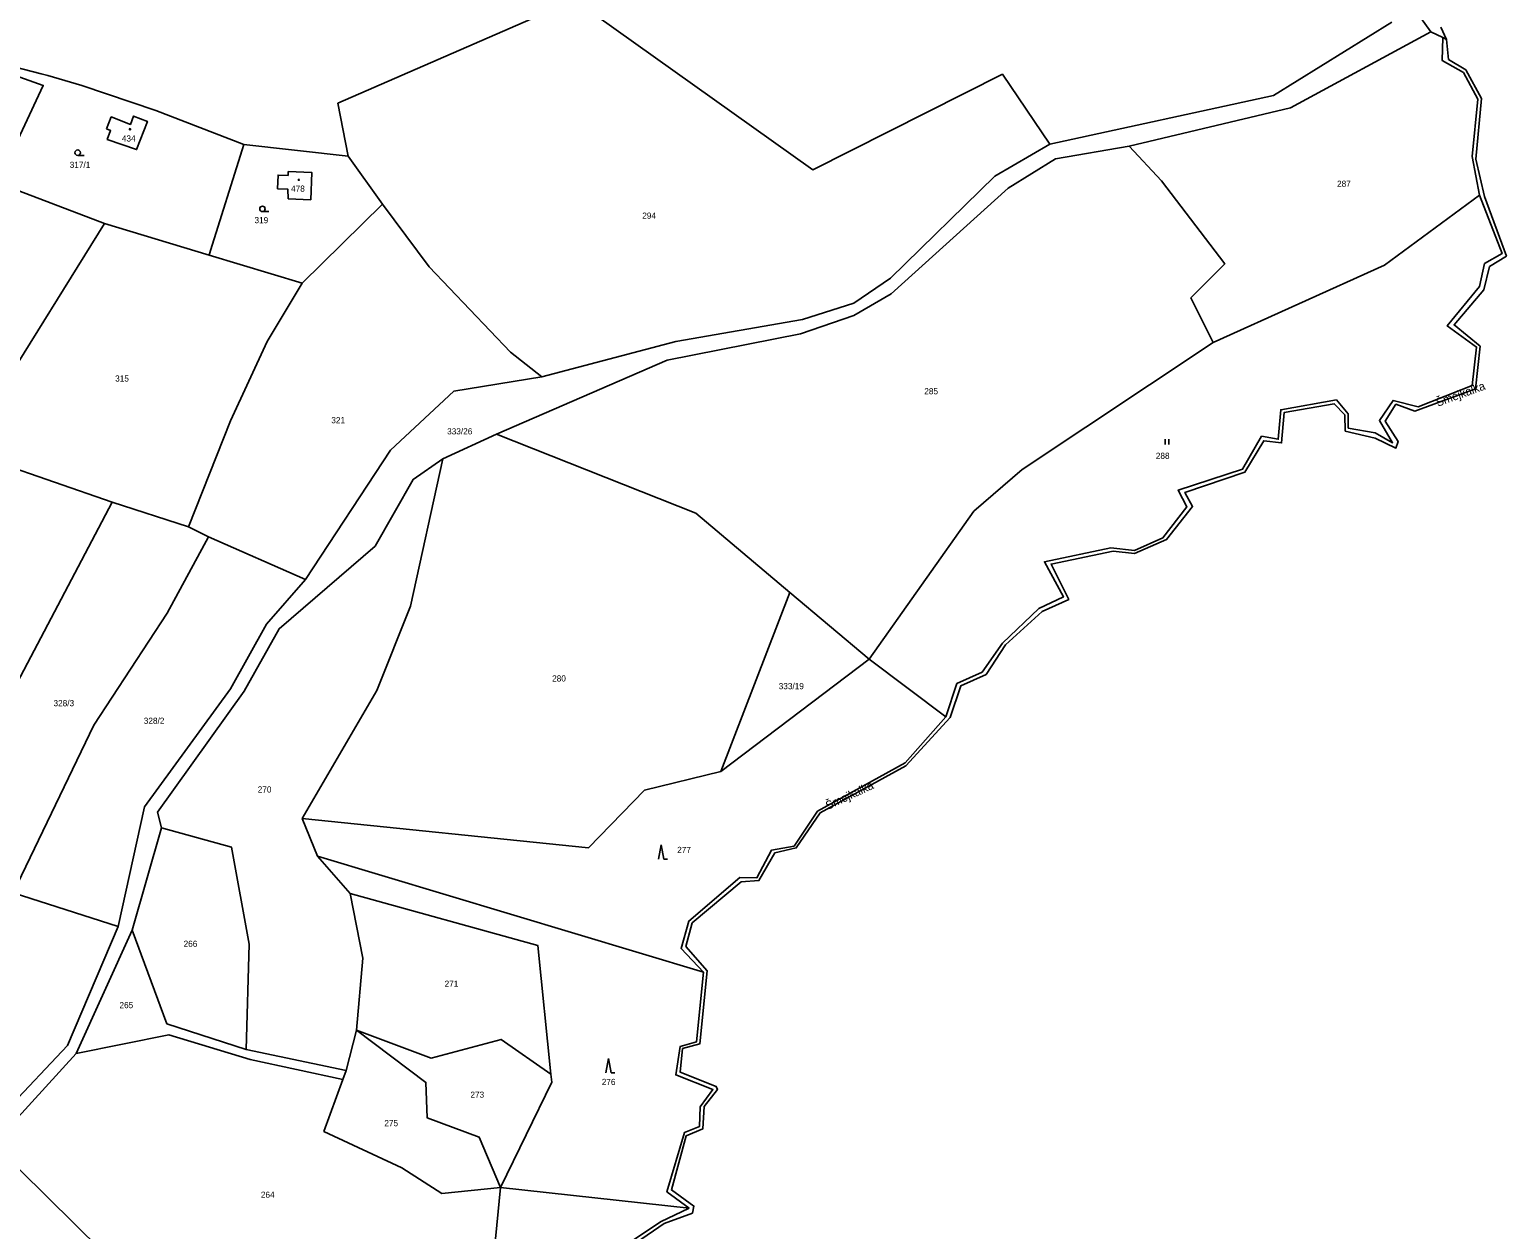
# Model space of a CAD drawing. Extents: x -725728 to -720881, y -1068679 to -1063504.
# Drawn here: x -722012.3 to -721604.3, y -1065555.1 to -1065223.7 of the extents above; entities that cross this region are included whole.
import ezdxf

# ---------------------------------------------------------------- set-up
doc = ezdxf.new("R2010")
doc.units = 0
for name, color, linetype in [('Hranice parcel', 7, 'Continuous'), ('Parcelní čísla', 7, 'Continuous'), ('Pop  PČ popisy', 7, 'Continuous'), ('Značky budov', 7, 'Continuous'), ('Značky kultur', 7, 'Continuous')]:
    doc.layers.add(name, color=color, linetype=linetype)

# ---------------------------------------------------------------- blocks, each defined once
blk = doc.blocks.new('4.02_3')
at = {"layer": 'Značky budov'}
blk.add_circle((-0.001, 0), 0.0175, dxfattribs=at)
blk = doc.blocks.new('3.08_2')
at = {"layer": 'Značky kultur'}
for p, q in [((0, 0.4), (-0.075, 0)), ((0.075, 0), (0, 0.4)), ((0.075, 0), (0.175, 0))]:
    blk.add_line(p, q, dxfattribs=at)
blk = doc.blocks.new('3.08_1')
at = {"layer": 'Značky kultur'}
for p, q in [((0, 0.4), (-0.075, 0)), ((0.075, 0), (0, 0.4)), ((0.075, 0), (0.175, 0))]:
    blk.add_line(p, q, dxfattribs=at)
blk = doc.blocks.new('3.06_1')
at = {"layer": 'Značky kultur'}
for p, q in [((-0.051, 0), (-0.051, 0.15)), ((0.049, 0), (0.049, 0.15))]:
    blk.add_line(p, q, dxfattribs=at)
blk = doc.blocks.new('3.04_2')
at = {"layer": 'Značky kultur'}
blk.add_line((0.001, 0), (0.176, 0), dxfattribs=at)
blk.add_circle((0.001, 0.075), 0.075, dxfattribs=at)

msp = doc.modelspace()

# ---------------------------------------------------------------- linework, layer by layer
at = {"layer": 'Hranice parcel'}
for p, q in [((-721629.69, -1065218.01), (-721625.16, -1065224.28)), ((-721625.16, -1065224.28), (-721621.82, -1065225.9)), ((-721622.4, -1065223.06), (-721620.79, -1065226.41)), ((-721621.82, -1065225.9), (-721620.79, -1065226.41)), ((-721953.05, -1065255.43), (-721924.27, -1065258.67)), ((-721914.76, -1065271.9), (-721924.27, -1065258.67)), ((-722021.1, -1065265.98), (-721991.55, -1065277.27)), ((-721936.92, -1065293.7), (-721914.76, -1065271.9)), ((-722030.58, -1065339.98), (-721991.55, -1065277.27)), ((-721991.55, -1065277.27), (-721962.63, -1065285.97)), ((-721962.63, -1065285.97), (-721936.92, -1065293.7)), ((-721883.23, -1065335.4), (-721898.09, -1065342.25)), ((-722030.58, -1065339.98), (-721989.44, -1065354.24)), ((-721989.44, -1065354.24), (-722042.15, -1065454.29)), ((-721989.44, -1065354.24), (-721968.39, -1065361.04)), ((-721968.39, -1065361.04), (-721962.87, -1065363.82)), ((-721962.87, -1065363.82), (-721936, -1065375.63)), ((-721821.34, -1065428.65), (-721802.24, -1065379.16)), ((-721802.24, -1065379.16), (-721780.36, -1065397.61)), ((-721780.36, -1065397.61), (-721821.34, -1065428.65)), ((-721759.11, -1065413.54), (-721780.36, -1065397.61)), ((-721770.18, -1065427.03), (-721793.89, -1065440.06)), ((-721936.94, -1065441.6), (-721932.76, -1065452.04)), ((-721975.81, -1065444.17), (-721983.89, -1065472.42)), ((-721923.71, -1065462.35), (-721932.76, -1065452.04)), ((-721932.76, -1065452.04), (-721826.05, -1065484.08)), ((-722016.8, -1065462.17), (-721987.82, -1065471.4)), ((-721983.89, -1065472.42), (-721999.38, -1065506.54)), ((-721924.83, -1065511.26), (-721921.9, -1065500.11)), ((-721924.83, -1065511.26), (-721952.4, -1065505.4)), ((-721925.71, -1065513.69), (-721924.83, -1065511.26)), ((-721992.31, -1065561.01), (-722014.98, -1065538.69)), ((-721830.01, -1065549.26), (-721882.2, -1065543.53))]:
    msp.add_line(p, q, dxfattribs=at)
for points in [[(-721924.27, -1065258.67), (-721927.06, -1065244.03), (-721861.75, -1065215.54)], [(-721730.44, -1065255.38), (-721743.53, -1065236), (-721795.88, -1065262.41), (-721861.75, -1065215.54)], [(-721730.44, -1065255.38), (-721668.64, -1065241.93), (-721635.94, -1065221.6)], [(-721620.79, -1065226.41), (-721620.27, -1065231.91), (-721615.46, -1065234.83), (-721611.18, -1065242.75), (-721612.76, -1065259.48), (-721610.32, -1065269.77), (-721604.27, -1065286.27), (-721608.98, -1065289.17), (-721610.56, -1065295.54), (-721618.72, -1065305.28), (-721611.5, -1065311.17), (-721612.83, -1065322.94), (-721629.56, -1065329.07), (-721634.82, -1065327.19), (-721637.8, -1065331.82), (-721634.19, -1065337.48), (-721634.82, -1065339.28), (-721640.55, -1065336.53), (-721648.79, -1065334.57), (-721648.95, -1065330.09), (-721651.86, -1065327.03), (-721665.68, -1065329.47), (-721666.38, -1065337.87), (-721671.33, -1065337.25), (-721676.51, -1065345.96), (-721693.08, -1065351.54), (-721690.96, -1065355.47), (-721698.18, -1065364.5), (-721706.98, -1065368.43), (-721712.94, -1065367.8), (-721730.06, -1065371.34), (-721725.19, -1065381.08), (-721732.49, -1065384.46), (-721742.7, -1065393.64), (-721748.04, -1065401.81), (-721755.03, -1065404.95), (-721757.93, -1065413.75), (-721770.18, -1065427.03)], [(-721625.16, -1065224.28), (-721663.96, -1065245.27), (-721708.51, -1065255.89)], [(-721621.82, -1065225.9), (-721621.99, -1065232.26), (-721616.14, -1065235.53), (-721612.19, -1065242.92), (-721613.74, -1065258.74), (-721611.68, -1065269.41)], [(-722026.96, -1065231.27), (-722009.09, -1065235.86), (-722007.19, -1065236.4), (-721997.8, -1065239.1), (-721977.35, -1065246), (-721953.05, -1065255.43)], [(-722026.92, -1065232.61), (-722008.46, -1065239.11), (-722020.65, -1065265.02), (-722021.1, -1065265.98)], [(-721990.98, -1065251.14), (-721989.7, -1065247.81), (-721984.38, -1065249.86), (-721983.5, -1065247.56), (-721979.69, -1065249.03), (-721982.69, -1065256.83), (-721990.81, -1065254), (-721989.87, -1065251.57), (-721990.98, -1065251.14)], [(-721870.79, -1065319.61), (-721833.76, -1065309.85), (-721798.72, -1065303.8), (-721784.53, -1065299.23), (-721774.41, -1065292.31), (-721745.65, -1065264.16), (-721730.44, -1065255.38)], [(-721962.63, -1065285.97), (-721962.25, -1065284.75), (-721953.52, -1065256.94), (-721953.05, -1065255.43)], [(-721708.51, -1065255.89), (-721728.87, -1065259.35), (-721741.95, -1065267.5), (-721774.27, -1065296.68), (-721784.53, -1065302.69), (-721799.25, -1065307.72), (-721836.09, -1065315.04), (-721883.23, -1065335.4)], [(-721685.26, -1065310.09), (-721691.46, -1065297.78), (-721682.1, -1065288.43), (-721699.56, -1065265.49), (-721708.51, -1065255.89)], [(-721940.86, -1065270.48), (-721940.89, -1065267.79), (-721943.75, -1065267.67), (-721943.59, -1065263.87), (-721940.83, -1065263.99), (-721940.79, -1065262.92), (-721934.26, -1065263.19), (-721934.57, -1065270.69), (-721940.86, -1065270.48)], [(-721759.11, -1065413.54), (-721756.08, -1065404.32), (-721749.13, -1065401.22), (-721743.47, -1065393.16), (-721733.49, -1065383.64), (-721726.6, -1065380.37), (-721731.92, -1065370.68), (-721713.54, -1065366.82), (-721707.06, -1065367.58), (-721699.18, -1065364.08), (-721692.52, -1065355.49), (-721694.98, -1065350.94), (-721677.17, -1065345.15), (-721671.92, -1065336.04), (-721667.31, -1065336.86), (-721666.61, -1065328.68), (-721651.26, -1065326), (-721647.99, -1065329.85), (-721647.99, -1065333.76), (-721640.57, -1065335.05), (-721635.74, -1065337.83), (-721639.35, -1065331.65), (-721635.57, -1065326.14), (-721628.69, -1065327.86), (-721613.74, -1065322.03), (-721612.54, -1065311.37), (-721620.61, -1065305.52), (-721611.68, -1065294.69), (-721610.3, -1065288.32), (-721605.49, -1065285.57), (-721611.68, -1065269.41)], [(-721611.68, -1065269.41), (-721637.93, -1065288.76), (-721685.26, -1065310.09)], [(-721914.76, -1065271.9), (-721901.88, -1065289.22), (-721879.42, -1065312.82), (-721870.79, -1065319.61)], [(-721968.39, -1065361.04), (-721956.73, -1065331.72), (-721946.58, -1065309.87), (-721936.92, -1065293.7)], [(-721685.26, -1065310.09), (-721738.08, -1065345.21), (-721751.44, -1065356.72), (-721780.36, -1065397.61)], [(-721936, -1065375.63), (-721912.52, -1065339.82), (-721895.03, -1065323.61), (-721870.79, -1065319.61)], [(-721802.24, -1065379.16), (-721828.21, -1065357.26), (-721883.23, -1065335.4)], [(-721898.09, -1065342.25), (-721906.3, -1065347.96), (-721916.75, -1065366.36), (-721943.35, -1065389.21), (-721952.94, -1065406.41), (-721976.9, -1065439.87), (-721975.81, -1065444.17)], [(-721936.94, -1065441.6), (-721916.33, -1065406.21), (-721907, -1065382.94), (-721898.09, -1065342.25)], [(-721962.87, -1065363.82), (-721974.21, -1065384.88), (-721994.5, -1065415.79), (-722016.8, -1065462.17)], [(-721987.82, -1065471.4), (-721980.53, -1065438.35), (-721956.72, -1065405.78), (-721946.84, -1065387.95), (-721936, -1065375.63)], [(-721826.05, -1065484.08), (-721832.3, -1065477.48), (-721830.14, -1065469.95), (-721816.02, -1065457.92), (-721811.35, -1065457.98), (-721807.26, -1065450.33), (-721801.07, -1065449.28), (-721794.6, -1065439.59), (-721770.37, -1065426.22), (-721759.11, -1065413.54)], [(-721821.34, -1065428.65), (-721842.34, -1065433.75), (-721857.84, -1065449.69), (-721936.94, -1065441.6)], [(-721793.89, -1065440.06), (-721800.48, -1065449.73), (-721806.37, -1065451.06), (-721810.77, -1065458.76), (-721815.72, -1065459.07), (-721829.22, -1065470.47), (-721830.95, -1065476.99), (-721825.06, -1065483.66), (-721827.1, -1065503.86), (-721831.88, -1065505.19), (-721832.51, -1065511.71), (-721822.54, -1065515.64), (-721822.23, -1065516.51), (-721825.92, -1065521.14), (-721826.31, -1065527.35), (-721830.86, -1065529.23), (-721834.94, -1065544.23), (-721828.74, -1065548.7), (-721829.13, -1065550.59), (-721836.91, -1065553.5), (-721850.8, -1065563)], [(-721952.4, -1065505.4), (-721951.57, -1065476.28), (-721956.44, -1065449.54), (-721975.81, -1065444.17)], [(-721921.9, -1065500.11), (-721920.23, -1065480.18), (-721923.71, -1065462.35)], [(-721868.24, -1065512.23), (-721871.86, -1065476.67), (-721923.71, -1065462.35)], [(-722058.58, -1065540.11), (-722036.72, -1065534.6), (-722018.42, -1065521.96), (-722001.74, -1065504.3), (-721987.82, -1065471.4)], [(-721952.4, -1065505.4), (-721974.31, -1065498.29), (-721983.89, -1065472.42)], [(-721826.05, -1065484.08), (-721828.04, -1065503.35), (-721832.53, -1065504.58), (-721833.74, -1065512.46), (-721823.47, -1065516.49), (-721826.97, -1065521.22), (-721827.15, -1065526.65), (-721831.35, -1065528.34), (-721836.2, -1065544.7), (-721830.01, -1065549.26)], [(-721921.9, -1065500.11), (-721901.31, -1065507.84), (-721882.02, -1065502.63), (-721868.24, -1065512.23)], [(-721921.9, -1065500.11), (-721902.77, -1065514.52), (-721902.41, -1065524.31), (-721888.05, -1065529.62), (-721882.2, -1065543.53)], [(-721925.71, -1065513.69), (-721951.36, -1065508.21), (-721973.75, -1065501.41), (-721999.38, -1065506.54)], [(-721999.38, -1065506.54), (-722016.29, -1065525.15), (-722033.84, -1065537.29)], [(-721882.2, -1065543.53), (-721868.02, -1065514.44), (-721868.24, -1065512.23)], [(-721882.2, -1065543.53), (-721898.39, -1065545.17), (-721909.45, -1065538.13), (-721930.93, -1065528.06), (-721925.71, -1065513.69)], [(-721882.2, -1065543.53), (-721884.58, -1065568.13), (-721896.11, -1065592.47), (-721907.4, -1065603.6)], [(-721853.71, -1065575.06), (-721849.8, -1065567.53), (-721852.42, -1065562.74), (-721837.95, -1065552.99), (-721830.01, -1065549.26)]]:
    msp.add_lwpolyline(points, dxfattribs=at)

# ---------------------------------------------------------------- block references
at = {"layer": 'Značky budov', "xscale": 10, "yscale": 10}
for p in [(-721984.5, -1065251.22), (-721937.85, -1065265.19)]:
    msp.add_blockref('4.02_3', p, dxfattribs=at)
at = {"layer": 'Značky kultur', "xscale": 10, "yscale": 10}
for name, p in [('3.04_2', (-721998.97, -1065258.44)), ('3.04_2', (-721947.92, -1065273.96)), ('3.06_1', (-721698.07, -1065338.31)), ('3.08_1', (-721837.76, -1065452.86)), ('3.08_2', (-721852.34, -1065511.9))]:
    msp.add_blockref(name, p, dxfattribs=at)

# ---------------------------------------------------------------- texts
at = {"layer": 'Parcelní čísla'}
for s, p in [('434', (-721986.76, -1065254.61)), ('317/1', (-722001.17, -1065261.91)), ('478', (-721940.01, -1065268.46)), ('287', (-721651.07, -1065267.11)), ('319', (-721950.12, -1065277.16)), ('294', (-721843.01, -1065275.93)), ('315', (-721988.61, -1065320.91)), ('285', (-721765.09, -1065324.43)), ('321', (-721928.9, -1065332.42)), ('333/26', (-721896.9, -1065335.51)), ('288', (-721701.13, -1065342.27)), ('280', (-721867.89, -1065403.77)), ('333/19', (-721805.31, -1065405.89)), ('328/3', (-722005.64, -1065410.6)), ('328/2', (-721980.7, -1065415.46)), ('270', (-721949.22, -1065434.43)), ('277', (-721833.35, -1065451.14)), ('266', (-721969.71, -1065477.06)), ('271', (-721897.61, -1065488.11)), ('265', (-721987.42, -1065494.01)), ('276', (-721854.19, -1065515.23)), ('273', (-721890.47, -1065518.76)), ('275', (-721914.25, -1065526.62)), ('264', (-721948.36, -1065546.39))]:
    msp.add_text(s, height=1.7, dxfattribs=at).set_placement(p)
at = {"layer": 'Pop  PČ popisy'}
for rotation, p in [(20, (-721623.24, -1065327.87)), (25, (-721791.71, -1065439.25))]:
    msp.add_text('Šmejkalka', height=2.3, rotation=rotation, dxfattribs=at).set_placement(p)

doc.saveas('drawing.dxf')
